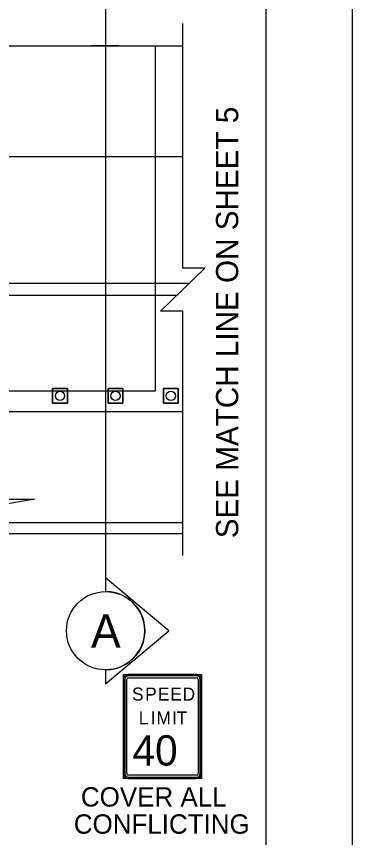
# Model space of a CAD drawing. Extents: x 99976 to 100136, y 99905 to 100011.
# Drawn here: x 100054.85 to 100056.062, y 99915.082 to 99918.045 of the extents above; entities that cross this region are included whole.
import ezdxf

# ---------------------------------------------------------------- set-up
doc = ezdxf.new("R2010")
doc.units = 0
for name, color, linetype in [('RD_ED_ShoulderPavedEdge', 7, 'Continuous'), ('RD_MK_LineEdgeWhite', 7, 'Continuous'), ('RD_MK_LineNoPass', 7, 'Continuous'), ('SH_GI_PlotLimits', 7, 'Continuous'), ('SH_GI_SheetBorder', 7, 'Continuous'), ('SH_TI_WZSectionCut', 7, 'Continuous'), ('TR_SN_ConstructionSigns', 7, 'Continuous'), ('TR_WZ_TrafficCone', 7, 'Continuous'), ('TR_WZ_WorkZoneDetails', 7, 'Continuous'), ('TR_WZ_WorkZoneTextCurrent', 7, 'Continuous')]:
    doc.layers.add(name, color=color, linetype=linetype)

msp = doc.modelspace()

# ---------------------------------------------------------------- linework, layer by layer
at = {"layer": 'RD_ED_ShoulderPavedEdge'}
for p, q in [((100040.1076, 99917.9393), (100055.45, 99917.9393)), ((100055.2197, 99917.9393), (100055.1196, 99917.9393)), ((100040.1076, 99916.1793), (100055.45, 99916.1793))]:
    msp.add_line(p, q, dxfattribs=at)
at = {"layer": 'RD_MK_LineEdgeWhite'}
for p, q in [((100053.0469, 99917.5393), (100055.45, 99917.5393)), ((100052.9246, 99916.6193), (100055.45, 99916.6193)), ((100052.1619, 99916.2193), (100055.45, 99916.2193))]:
    msp.add_line(p, q, dxfattribs=at)
at = {"layer": 'RD_MK_LineNoPass'}
for p, q in [((100053.0469, 99917.0826), (100055.4741, 99917.0826)), ((100053.0469, 99917.0393), (100055.4293, 99917.0393))]:
    msp.add_line(p, q, dxfattribs=at)
at = {"layer": 'SH_GI_PlotLimits'}
msp.add_lwpolyline([(100039.0625, 99909.6875), (100056.0625, 99909.6875), (100056.0625, 99920.6875), (100039.0625, 99920.6875)], close=True, dxfattribs=at)
at = {"layer": 'SH_GI_SheetBorder'}
msp.add_line((100055.75, 99920.375), (100055.75, 99910), dxfattribs=at)
at = {"layer": 'SH_TI_WZSectionCut'}
for p, q in [((100055.1718, 99918.0993), (100055.1718, 99916.0193)), ((100055.1718, 99916.0193), (100055.1718, 99915.9694)), ((100055.4, 99915.8282), (100055.1718, 99916.0193)), ((100055.1718, 99915.637), (100055.4, 99915.8282)), ((100055.1718, 99915.687), (100055.1718, 99915.637))]:
    msp.add_line(p, q, dxfattribs=at)
msp.add_circle((100055.1718, 99915.8282), 0.1412, dxfattribs=at)
msp.add_arc((100055.1718, 99915.8282), 0.1412, 269.9978, 90.0022, dxfattribs=at)
at = {"layer": 'TR_SN_ConstructionSigns'}
for p, q in [((100055.2364, 99915.3123), (100055.2364, 99915.6522)), ((100055.2364, 99915.6522), (100055.2364, 99915.3123)), ((100055.2413, 99915.6522), (100055.2413, 99915.3123)), ((100055.2481, 99915.3123), (100055.2481, 99915.6522)), ((100055.254, 99915.6698), (100055.5001, 99915.6698)), ((100055.5001, 99915.6698), (100055.254, 99915.6698)), ((100055.5001, 99915.6649), (100055.254, 99915.6649)), ((100055.254, 99915.658), (100055.5001, 99915.658)), ((100055.506, 99915.6522), (100055.506, 99915.3123)), ((100055.5128, 99915.3123), (100055.5128, 99915.6522)), ((100055.5177, 99915.6522), (100055.5177, 99915.3123)), ((100055.5177, 99915.3123), (100055.5177, 99915.6522)), ((100055.5001, 99915.3065), (100055.254, 99915.3065)), ((100055.254, 99915.2996), (100055.5001, 99915.2996)), ((100055.5001, 99915.2948), (100055.254, 99915.2948)), ((100055.254, 99915.2948), (100055.5001, 99915.2948))]:
    msp.add_line(p, q, dxfattribs=at)
msp.add_lwpolyline([(100055.2364, 99915.6698), (100055.5177, 99915.6698), (100055.5177, 99915.2948), (100055.2364, 99915.2948)], close=True, dxfattribs=at)
for centre, radius, start, end in [((100055.254, 99915.6522), 0.0176, 90, 180), ((100055.254, 99915.6522), 0.0176, 90, 180), ((100055.254, 99915.6522), 0.0127, 90, 180), ((100055.254, 99915.6522), 0.00586, 90, 180), ((100055.5001, 99915.6522), 0.0176, 0, 90), ((100055.5001, 99915.6522), 0.0176, 0, 90), ((100055.5001, 99915.6522), 0.0127, 0, 90), ((100055.5001, 99915.6522), 0.00586, 360, 90), ((100055.254, 99915.3123), 0.0176, 180, 270), ((100055.254, 99915.3123), 0.0176, 180, 270), ((100055.254, 99915.3123), 0.0127, 180, 270), ((100055.254, 99915.3123), 0.00586, 180, 270), ((100055.5001, 99915.3123), 0.0176, 270, 0), ((100055.5001, 99915.3123), 0.0127, 270, 360), ((100055.5001, 99915.3123), 0.00586, 270, 0), ((100055.5001, 99915.3123), 0.0176, 270, 0)]:
    msp.add_arc(centre, radius, start, end, dxfattribs=at)
at = {"layer": 'TR_WZ_TrafficCone'}
for points in [[(100055.0339, 99916.7026), (100054.9805, 99916.7026), (100054.9805, 99916.6493), (100055.0339, 99916.6493), (100055.0339, 99916.7026)], [(100055.0339, 99916.6493), (100054.9805, 99916.6493), (100054.9805, 99916.7026), (100055.0339, 99916.7026), (100055.0339, 99916.6493)], [(100055.2339, 99916.7026), (100055.1805, 99916.7026), (100055.1805, 99916.6493), (100055.2339, 99916.6493), (100055.2339, 99916.7026)], [(100055.2339, 99916.6493), (100055.1805, 99916.6493), (100055.1805, 99916.7026), (100055.2339, 99916.7026), (100055.2339, 99916.6493)], [(100055.4339, 99916.7026), (100055.3805, 99916.7026), (100055.3805, 99916.6493), (100055.4339, 99916.6493), (100055.4339, 99916.7026)], [(100055.4339, 99916.6493), (100055.3805, 99916.6493), (100055.3805, 99916.7026), (100055.4339, 99916.7026), (100055.4339, 99916.6493)]]:
    msp.add_lwpolyline(points, dxfattribs=at)
for centre in [(100055.0072, 99916.676), (100055.2072, 99916.676), (100055.4072, 99916.676)]:
    msp.add_circle(centre, 0.0167, dxfattribs=at)
at = {"layer": 'TR_WZ_WorkZoneDetails'}
msp.add_lwpolyline([(100055.45, 99916.0993), (100055.45, 99916.9819), (100055.3699, 99916.9819), (100055.53, 99917.1367), (100055.45, 99917.1367), (100055.45, 99918.0193)], dxfattribs=at)
for points in [[(100055.35, 99916.6926), (100054.0546, 99916.6926), (100053.0469, 99916.6926), (100053.0469, 99917.0831), (100053.0469, 99917.0831), (100053.0469, 99917.0831), (100053.0469, 99917.3825), (100053.0469, 99917.3825), (100053.0469, 99917.3825), (100053.0469, 99917.6728), (100053.0469, 99917.9393), (100053.513, 99917.9393), (100054.3391, 99917.9393), (100055.35, 99917.9393), (100055.35, 99917.5174)], [(100054.9156, 99916.3026), (100054.6968, 99916.264), (100054.7191, 99916.3026)]]:
    msp.add_lwpolyline(points, close=True, dxfattribs=at)

# ---------------------------------------------------------------- texts
at = {"layer": 'SH_TI_WZSectionCut'}
msp.add_text('A', height=0.12, rotation=0.01, dxfattribs=at).set_placement((100055.1189, 99915.7673))
at = {"layer": 'TR_SN_ConstructionSigns'}
for s, height, p in [('S', 0.0469, (100055.2669, 99915.576)), ('P', 0.0469, (100055.3142, 99915.576)), ('E', 0.0469, (100055.3602, 99915.576)), ('E', 0.0469, (100055.4047, 99915.576)), ('D', 0.0469, (100055.4492, 99915.576)), ('L', 0.0469, (100055.2913, 99915.4901)), ('I', 0.0469, (100055.3344, 99915.4901)), ('M', 0.0469, (100055.355, 99915.4901)), ('I', 0.0469, (100055.4113, 99915.4901)), ('T', 0.0469, (100055.4277, 99915.4901)), ('40', 0.10937, (100055.2688, 99915.3416)), ('COVER ALL', 0.07, (100055.0827, 99915.1935)), ('CONFLICTING', 0.07, (100055.057, 99915.0955))]:
    msp.add_text(s, height=height, dxfattribs=at).set_placement(p)
at = {"layer": 'TR_WZ_WorkZoneTextCurrent'}
msp.add_text('SEE MATCH LINE ON SHEET 5', height=0.08, rotation=90, dxfattribs=at).set_placement((100055.65, 99916.1618))

doc.saveas('drawing.dxf')
